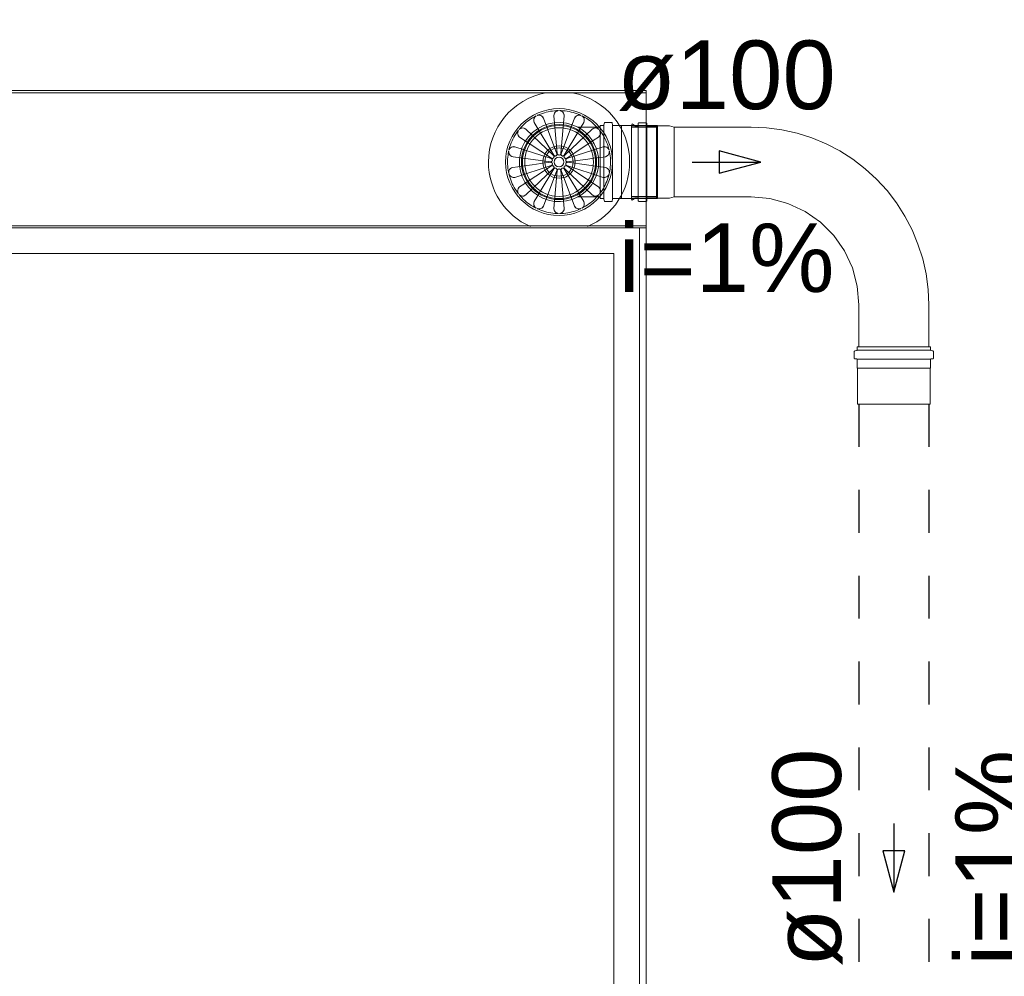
# Model space of a CAD drawing. Header units: millimetres. Extents: x 567 to 934, y -1 to 364.
# Tile 336 of 656: x 642.92 to 645.79, y 332.08 to 334.86. Entities that reach past the tile are written whole.
import ezdxf

# ---------------------------------------------------------------- set-up
doc = ezdxf.new("R2010")
doc.units = ezdxf.units.MM
doc.header["$MEASUREMENT"] = 0
doc.linetypes.add('JIS_02_1.2', pattern=[0.25, 0.125, -0.125])
doc.linetypes.add('NULL', pattern=[0])
for name, color, linetype, lineweight in [('AP-Condutos', 14, 'JIS_02_1.2', 25), ('AP-Sentido conduto', 14, 'Continuous', 30), ('AP-Textos conduto', 7, 'Continuous', 9), ('Simbolos', 14, 'Continuous', 20), ('Simbolos_int', 14, 'Continuous', 15)]:
    doc.layers.add(name, color=color, linetype=linetype, lineweight=lineweight)
doc.layers.add('ARQ FINA', color=8, linetype='Continuous')
doc.styles.add('Arial', font='arial.ttf')

msp = doc.modelspace()

# ---------------------------------------------------------------- linework, layer by layer
at = {"layer": 'AP-Condutos'}
for p, q in [((644.7801, 334.5488), (644.7043, 334.5488)), ((644.7801, 334.3456), (644.7043, 334.3456)), ((645.3667, 333.7422), (645.3667, 330.8357)), ((645.5699, 333.7422), (645.5699, 330.8357))]:
    msp.add_line(p, q, dxfattribs=at)
at = {"layer": 'AP-Sentido conduto'}
for p, q in [((645.0807, 334.4472), (644.9599, 334.4796)), ((644.9599, 334.4796), (644.9599, 334.4148)), ((644.9599, 334.4148), (645.0807, 334.4472)), ((645.5006, 332.4411), (645.4359, 332.4411)), ((645.4359, 332.4411), (645.4683, 332.3204)), ((645.4683, 332.3204), (645.5006, 332.4411))]:
    msp.add_line(p, q, dxfattribs=at)
for points in [[(644.8807, 334.4472), (645.0807, 334.4472)], [(645.4683, 332.5204), (645.4683, 332.3204)]]:
    msp.add_lwpolyline(points, dxfattribs=at)
at = {"layer": 'ARQ FINA', "lineweight": 5}
for p, q in [((638.9911, 334.6552), (644.7471, 334.6552)), ((644.7471, 334.6489), (638.9911, 334.6489)), ((644.7471, 334.6552), (644.7471, 330.4575)), ((644.4781, 334.5823), (644.4881, 334.4718)), ((644.4981, 334.4718), (644.5081, 334.5823)), ((644.421, 334.5624), (644.4779, 334.4672)), ((644.4869, 334.4715), (644.448, 334.5754)), ((644.5382, 334.5754), (644.4993, 334.4715)), ((644.477, 334.4664), (644.3968, 334.5431)), ((644.5893, 334.5431), (644.5092, 334.4664)), ((644.4702, 334.4575), (644.3648, 334.4919)), ((644.3781, 334.5197), (644.4707, 334.4587)), ((644.6214, 334.4919), (644.516, 334.4575)), ((644.3594, 334.4624), (644.4681, 334.4478)), ((644.3648, 334.4025), (644.4702, 334.4369)), ((644.4681, 334.4466), (644.461, 334.4458)), ((644.4681, 334.4478), (644.4611, 334.4487)), ((644.608, 334.3747), (644.5154, 334.4358)), ((644.516, 334.4369), (644.6214, 334.4025)), ((644.5181, 334.4478), (644.5252, 334.4486)), ((644.6281, 334.4318), (644.5181, 334.4466)), ((644.5181, 334.4466), (644.5252, 334.4456)), ((644.3968, 334.3513), (644.477, 334.428)), ((644.448, 334.319), (644.4869, 334.4229)), ((644.4881, 334.4226), (644.4781, 334.3121)), ((644.5081, 334.3121), (644.4981, 334.4226)), ((644.4993, 334.4229), (644.5382, 334.319)), ((644.5652, 334.332), (644.5083, 334.4272)), ((644.5092, 334.428), (644.5893, 334.3513)), ((644.7471, 334.2616), (638.9911, 334.2616)), ((644.7271, 334.2552), (638.9911, 334.2552)), ((644.7271, 329.9835), (644.7271, 334.2552)), ((644.7471, 334.2552), (644.7271, 334.2552)), ((639.0651, 334.1812), (644.6531, 334.1812)), ((644.6531, 334.1812), (644.6531, 329.9095))]:
    msp.add_line(p, q, dxfattribs=at)
for points in [[(644.4267, 334.5817), (644.4214, 334.579), (644.4162, 334.576), (644.4111, 334.5728), (644.4061, 334.5694), (644.4013, 334.5659), (644.3967, 334.5621), (644.3921, 334.5581), (644.3878, 334.554), (644.3836, 334.5497), (644.3796, 334.5453), (644.3767, 334.5418)], [(644.421, 334.5624), (644.4198, 334.5661), (644.4195, 334.5696), (644.4201, 334.573), (644.4213, 334.5759), (644.4221, 334.5773), (644.4225, 334.5779), (644.423, 334.5785), (644.4235, 334.5791), (644.424, 334.5796), (644.4246, 334.5801), (644.4251, 334.5806), (644.4255, 334.5809), (644.426, 334.5812), (644.4267, 334.5817)], [(644.4917, 334.5972), (644.4857, 334.597), (644.4797, 334.5966), (644.4737, 334.5959), (644.4678, 334.5951), (644.4619, 334.5939), (644.4561, 334.5926), (644.4503, 334.591), (644.4446, 334.5891), (644.4389, 334.5871), (644.4334, 334.5848), (644.4293, 334.583)], [(644.4293, 334.583), (644.4307, 334.5834), (644.4311, 334.5835), (644.4315, 334.5836), (644.4326, 334.5838), (644.4338, 334.5839), (644.4343, 334.5839), (644.4349, 334.5839), (644.4361, 334.5838), (644.4372, 334.5836), (644.4403, 334.5827), (644.4432, 334.5811), (644.4459, 334.5786), (644.448, 334.5754)], [(644.448, 334.5754), (644.4444, 334.5802)], [(644.4781, 334.5823), (644.4786, 334.5861), (644.4799, 334.5894), (644.4818, 334.5922), (644.4842, 334.5944), (644.4855, 334.5952), (644.4862, 334.5956), (644.4869, 334.5959), (644.4876, 334.5962), (644.4883, 334.5965), (644.489, 334.5967), (644.4897, 334.5969), (644.4903, 334.597), (644.4908, 334.5971), (644.4917, 334.5972)], [(644.4793, 334.5881), (644.4781, 334.5823)], [(644.5569, 334.583), (644.5514, 334.5854), (644.5458, 334.5876), (644.5402, 334.5896), (644.5344, 334.5914), (644.5287, 334.5929), (644.5228, 334.5942), (644.5169, 334.5953), (644.5109, 334.5961), (644.505, 334.5967), (644.499, 334.5971), (644.4945, 334.5972)], [(644.4945, 334.5972), (644.4959, 334.597), (644.4964, 334.5969), (644.4968, 334.5968), (644.4979, 334.5965), (644.4989, 334.5961), (644.4995, 334.5958), (644.5, 334.5956), (644.501, 334.595), (644.502, 334.5944), (644.5043, 334.5922), (644.5063, 334.5894), (644.5076, 334.5861), (644.5081, 334.5823)], [(644.5081, 334.5823), (644.5069, 334.5881)], [(644.5382, 334.5754), (644.5403, 334.5786), (644.5429, 334.5811), (644.5459, 334.5827), (644.5489, 334.5836), (644.5505, 334.5838), (644.5513, 334.5839), (644.552, 334.5839), (644.5528, 334.5838), (644.5536, 334.5838), (644.5543, 334.5837), (644.5549, 334.5835), (644.5555, 334.5834), (644.556, 334.5832), (644.5569, 334.583)], [(644.5418, 334.5802), (644.5382, 334.5754)], [(644.6095, 334.5418), (644.6056, 334.5464), (644.6015, 334.5508), (644.5973, 334.5551), (644.5929, 334.5592), (644.5884, 334.5631), (644.5836, 334.5668), (644.5788, 334.5703), (644.5738, 334.5736), (644.5687, 334.5768), (644.5634, 334.5797), (644.5595, 334.5817)], [(644.5595, 334.5817), (644.5606, 334.5809), (644.561, 334.5807), (644.5614, 334.5804), (644.5622, 334.5796), (644.563, 334.5788), (644.5633, 334.5784), (644.5637, 334.5779), (644.5643, 334.577), (644.5649, 334.5759), (644.5661, 334.573), (644.5667, 334.5696), (644.5664, 334.5661), (644.5652, 334.5624)], [(644.4195, 334.5682), (644.421, 334.5624)], [(644.5652, 334.5624), (644.5577, 334.5498), (644.5478, 334.5332), (644.5359, 334.5135), (644.5226, 334.4912), (644.5082, 334.4672)], [(644.5652, 334.5624), (644.5667, 334.5682)], [(644.3749, 334.5396), (644.3713, 334.5348), (644.3679, 334.5299), (644.3647, 334.5248), (644.3617, 334.5196), (644.3589, 334.5143), (644.3564, 334.5089), (644.354, 334.5034), (644.3519, 334.4978), (644.35, 334.4921), (644.3483, 334.4863), (644.3472, 334.482)], [(644.3781, 334.5197), (644.3754, 334.5225), (644.3737, 334.5256), (644.3727, 334.5288), (644.3725, 334.532), (644.3727, 334.5336), (644.3728, 334.5343), (644.373, 334.5351), (644.3732, 334.5358), (644.3734, 334.5365), (644.3737, 334.5372), (644.3739, 334.5378), (644.3742, 334.5384), (644.3745, 334.5388), (644.3749, 334.5396)], [(644.3743, 334.5243), (644.3781, 334.5197)], [(644.3767, 334.5418), (644.3778, 334.5428), (644.3781, 334.5431), (644.3785, 334.5434), (644.3794, 334.544), (644.3804, 334.5446), (644.3809, 334.5449), (644.3814, 334.5451), (644.3824, 334.5455), (644.3836, 334.5459), (644.3867, 334.5464), (644.3901, 334.5462), (644.3935, 334.5451), (644.3968, 334.5431)], [(644.3968, 334.5431), (644.3915, 334.5459)], [(644.5893, 334.5431), (644.5927, 334.5451), (644.5961, 334.5462), (644.5994, 334.5464), (644.6026, 334.5459), (644.6041, 334.5454), (644.6048, 334.5451), (644.6055, 334.5448), (644.6062, 334.5444), (644.6068, 334.544), (644.6074, 334.5436), (644.608, 334.5432), (644.6084, 334.5428), (644.6088, 334.5425), (644.6095, 334.5418)], [(644.5947, 334.5459), (644.5893, 334.5431)], [(644.6112, 334.5396), (644.612, 334.5384), (644.6122, 334.538), (644.6124, 334.5376), (644.6128, 334.5365), (644.6131, 334.5354), (644.6133, 334.5349), (644.6134, 334.5343), (644.6136, 334.5332), (644.6137, 334.532), (644.6135, 334.5288), (644.6125, 334.5256), (644.6107, 334.5225), (644.608, 334.5197)], [(644.608, 334.5197), (644.6119, 334.5243)], [(644.639, 334.482), (644.6375, 334.4878), (644.6358, 334.4935), (644.6338, 334.4992), (644.6316, 334.5048), (644.6292, 334.5103), (644.6266, 334.5157), (644.6237, 334.5209), (644.6207, 334.5261), (644.6174, 334.5311), (644.614, 334.536), (644.6112, 334.5396)], [(644.3472, 334.482), (644.3477, 334.4833), (644.3479, 334.4837), (644.3481, 334.4841), (644.3486, 334.4851), (644.3493, 334.486), (644.3496, 334.4865), (644.35, 334.4869), (644.3507, 334.4878), (644.3516, 334.4886), (644.3542, 334.4904), (644.3574, 334.4917), (644.3609, 334.4922), (644.3648, 334.4919)], [(644.3648, 334.4919), (644.3588, 334.492)], [(644.608, 334.5197), (644.5958, 334.5116), (644.5797, 334.501), (644.5605, 334.4883), (644.5388, 334.474), (644.5154, 334.4587)], [(644.6214, 334.4919), (644.6253, 334.4922), (644.6288, 334.4917), (644.6319, 334.4904), (644.6346, 334.4886), (644.6357, 334.4875), (644.6362, 334.4869), (644.6367, 334.4863), (644.6371, 334.4857), (644.6376, 334.4851), (644.6379, 334.4844), (644.6382, 334.4838), (644.6385, 334.4833), (644.6387, 334.4828), (644.639, 334.482)], [(644.6274, 334.492), (644.6214, 334.4919)], [(644.3465, 334.4792), (644.3454, 334.4733), (644.3445, 334.4674), (644.3438, 334.4614), (644.3433, 334.4554), (644.3431, 334.4494), (644.3431, 334.4472)], [(644.3594, 334.4624), (644.3554, 334.4635), (644.3521, 334.4655), (644.3496, 334.468), (644.3478, 334.4709), (644.3472, 334.4724), (644.347, 334.4732), (644.3468, 334.474), (644.3466, 334.4748), (644.3465, 334.4756), (644.3464, 334.4763), (644.3464, 334.477), (644.3464, 334.4777), (644.3464, 334.4782), (644.3465, 334.4792)], [(644.3529, 334.4649), (644.3553, 334.4635), (644.3594, 334.4624)], [(644.477, 334.4664), (644.4779, 334.4651), (644.4783, 334.4644), (644.4784, 334.4636), (644.4785, 334.4632), (644.4785, 334.4628), (644.4784, 334.462), (644.4783, 334.4616), (644.4782, 334.4612), (644.4779, 334.4604), (644.4776, 334.46), (644.4773, 334.4596), (644.4769, 334.4592), (644.4765, 334.4589), (644.4761, 334.4586), (644.4756, 334.4583), (644.4752, 334.4581), (644.4747, 334.458), (644.4742, 334.4579), (644.4737, 334.4578), (644.4726, 334.4579), (644.4707, 334.4587)], [(644.4779, 334.4651), (644.477, 334.4664)], [(644.4869, 334.4715), (644.4872, 334.4699), (644.4872, 334.4691), (644.487, 334.4683), (644.4869, 334.4679), (644.4867, 334.4676), (644.4863, 334.4669), (644.486, 334.4665), (644.4857, 334.4662), (644.4851, 334.4657), (644.4847, 334.4654), (644.4842, 334.4652), (644.4837, 334.465), (644.4832, 334.4649), (644.4827, 334.4648), (644.4822, 334.4648), (644.4817, 334.4648), (644.4812, 334.4649), (644.4807, 334.465), (644.4802, 334.4652), (644.4793, 334.4657), (644.4779, 334.4672)], [(644.4779, 334.4672), (644.479, 334.466)], [(644.4872, 334.4699), (644.4869, 334.4715)], [(644.4981, 334.4718), (644.4973, 334.4695), (644.4969, 334.469), (644.4965, 334.4686), (644.4955, 334.4679), (644.4939, 334.4673), (644.4923, 334.4673), (644.4907, 334.4679), (644.4894, 334.4689), (644.4885, 334.4702), (644.4881, 334.4718)], [(644.4881, 334.4718), (644.4885, 334.4702)], [(644.4977, 334.4702), (644.4981, 334.4718)], [(644.5082, 334.4672), (644.5072, 334.466), (644.5065, 334.4655), (644.5058, 334.4651), (644.5054, 334.465), (644.505, 334.4649), (644.5042, 334.4648), (644.5038, 334.4648), (644.5034, 334.4648), (644.5026, 334.465), (644.5021, 334.4652), (644.5016, 334.4654), (644.5012, 334.4656), (644.5008, 334.466), (644.5004, 334.4663), (644.5, 334.4667), (644.4997, 334.4671), (644.4995, 334.4676), (644.4993, 334.468), (644.4991, 334.4685), (644.499, 334.4695), (644.4993, 334.4715)], [(644.4993, 334.4715), (644.499, 334.4699)], [(644.5072, 334.466), (644.5082, 334.4672)], [(644.5154, 334.4587), (644.514, 334.458), (644.5131, 334.4578), (644.5123, 334.4578), (644.5119, 334.4579), (644.5115, 334.458), (644.5107, 334.4582), (644.5104, 334.4584), (644.51, 334.4586), (644.5094, 334.4591), (644.509, 334.4595), (644.5087, 334.4599), (644.5084, 334.4603), (644.5081, 334.4608), (644.508, 334.4613), (644.5078, 334.4618), (644.5077, 334.4623), (644.5077, 334.4628), (644.5077, 334.4633), (644.5078, 334.4638), (644.5081, 334.4648), (644.5092, 334.4664)], [(644.5092, 334.4664), (644.5082, 334.4651)], [(644.6281, 334.4626), (644.6135, 334.4607), (644.5944, 334.4581), (644.5716, 334.455), (644.5458, 334.4515), (644.5181, 334.4478)], [(644.6396, 334.4792), (644.6398, 334.4778), (644.6398, 334.4773), (644.6398, 334.4769), (644.6397, 334.4758), (644.6395, 334.4746), (644.6394, 334.4741), (644.6393, 334.4735), (644.639, 334.4724), (644.6385, 334.4713), (644.6369, 334.4685), (644.6347, 334.466), (644.6317, 334.464), (644.6281, 334.4626)], [(644.6281, 334.4626), (644.6336, 334.4651)], [(644.6431, 334.4472), (644.643, 334.4532), (644.6426, 334.4592), (644.642, 334.4652), (644.6412, 334.4711), (644.6401, 334.477), (644.6396, 334.4792)], [(644.3431, 334.4472), (644.3432, 334.4412), (644.3436, 334.4352), (644.3442, 334.4292), (644.345, 334.4233), (644.3461, 334.4174), (644.3465, 334.4152)], [(644.3581, 334.4318), (644.3727, 334.4337), (644.3917, 334.4363), (644.4146, 334.4394), (644.4403, 334.4429), (644.4681, 334.4466)], [(644.3781, 334.3747), (644.3904, 334.3828), (644.4065, 334.3934), (644.4257, 334.4061), (644.4474, 334.4204), (644.4708, 334.4357)], [(644.4702, 334.4575), (644.4716, 334.4568), (644.4723, 334.4563), (644.4728, 334.4556), (644.473, 334.4553), (644.4732, 334.4549), (644.4735, 334.4541), (644.4736, 334.4537), (644.4736, 334.4533), (644.4736, 334.4525), (644.4736, 334.452), (644.4735, 334.4515), (644.4733, 334.451), (644.4731, 334.4505), (644.4729, 334.4501), (644.4726, 334.4497), (644.4722, 334.4493), (644.4719, 334.4489), (644.4714, 334.4486), (644.471, 334.4484), (644.4701, 334.448), (644.4681, 334.4478)], [(644.4681, 334.4478), (644.4697, 334.4479), (644.4705, 334.4481), (644.4712, 334.4485), (644.4715, 334.4487), (644.4719, 334.4489), (644.4724, 334.4495)], [(644.4681, 334.4466), (644.4697, 334.4465), (644.4705, 334.4463), (644.4712, 334.4459), (644.4715, 334.4457), (644.4719, 334.4455), (644.4724, 334.4449), (644.4727, 334.4446), (644.4729, 334.4442), (644.4733, 334.4435), (644.4734, 334.443), (644.4736, 334.4425), (644.4736, 334.442), (644.4736, 334.4415), (644.4736, 334.441), (644.4735, 334.4405), (644.4734, 334.44), (644.4732, 334.4395), (644.4729, 334.439), (644.4727, 334.4386), (644.472, 334.4379), (644.4702, 334.4369)], [(644.4726, 334.4447), (644.4722, 334.4451), (644.4719, 334.4455), (644.4714, 334.4458), (644.471, 334.446), (644.4701, 334.4464), (644.4681, 334.4466)], [(644.4716, 334.4568), (644.4702, 334.4575)], [(644.4702, 334.4369), (644.4716, 334.4376)], [(644.4707, 334.4587), (644.4722, 334.458)], [(644.4708, 334.4357), (644.4722, 334.4364), (644.473, 334.4366), (644.4739, 334.4366), (644.4743, 334.4365), (644.4747, 334.4364), (644.4754, 334.4362), (644.4758, 334.436), (644.4762, 334.4358), (644.4768, 334.4353), (644.4772, 334.4349), (644.4775, 334.4345), (644.4778, 334.4341), (644.478, 334.4336), (644.4782, 334.4332), (644.4784, 334.4327), (644.4785, 334.4322), (644.4785, 334.4316), (644.4785, 334.4311), (644.4784, 334.4306), (644.4781, 334.4296), (644.477, 334.428)], [(644.4722, 334.4364), (644.4708, 334.4357)], [(644.5092, 334.428), (644.5082, 334.4293), (644.5079, 334.43), (644.5077, 334.4308), (644.5077, 334.4312), (644.5077, 334.4316), (644.5078, 334.4325), (644.5079, 334.4329), (644.508, 334.4332), (644.5083, 334.434), (644.5086, 334.4344), (644.5089, 334.4348), (644.5093, 334.4352), (644.5097, 334.4355), (644.5101, 334.4358), (644.5106, 334.4361), (644.511, 334.4363), (644.5115, 334.4364), (644.512, 334.4365), (644.5125, 334.4366), (644.5136, 334.4365), (644.5154, 334.4358)], [(644.5181, 334.4478), (644.5165, 334.4479), (644.5157, 334.4481), (644.515, 334.4485), (644.5147, 334.4487), (644.5143, 334.4489), (644.5137, 334.4495), (644.5135, 334.4498), (644.5133, 334.4502), (644.5129, 334.4509), (644.5127, 334.4514), (644.5126, 334.4519), (644.5125, 334.4524), (644.5125, 334.4529), (644.5126, 334.4534), (644.5127, 334.4539), (644.5128, 334.4544), (644.513, 334.4549), (644.5132, 334.4554), (644.5135, 334.4558), (644.5142, 334.4565), (644.516, 334.4575)], [(644.516, 334.4369), (644.5145, 334.4376), (644.5139, 334.4382), (644.5134, 334.4388), (644.5132, 334.4391), (644.513, 334.4395), (644.5127, 334.4403), (644.5126, 334.4407), (644.5126, 334.4411), (644.5125, 334.4419), (644.5126, 334.4424), (644.5127, 334.4429), (644.5129, 334.4434), (644.5131, 334.4439), (644.5133, 334.4443), (644.5136, 334.4447), (644.5139, 334.4451), (644.5143, 334.4455), (644.5147, 334.4458), (644.5152, 334.446), (644.5161, 334.4464), (644.5181, 334.4466)], [(644.5136, 334.4497), (644.5139, 334.4493), (644.5143, 334.4489), (644.5147, 334.4486), (644.5152, 334.4484), (644.5161, 334.448), (644.5181, 334.4478)], [(644.5181, 334.4466), (644.5165, 334.4465), (644.5157, 334.4463), (644.515, 334.4459), (644.5147, 334.4457), (644.5143, 334.4455), (644.5137, 334.4449)], [(644.514, 334.458), (644.5154, 334.4587)], [(644.5154, 334.4358), (644.514, 334.4364)], [(644.516, 334.4575), (644.5145, 334.4568)], [(644.5145, 334.4376), (644.516, 334.4369)], [(644.6396, 334.4152), (644.6408, 334.4211), (644.6417, 334.427), (644.6424, 334.433), (644.6429, 334.439), (644.6431, 334.445), (644.6431, 334.4472)], [(644.3465, 334.4152), (644.3464, 334.4166), (644.3464, 334.4171), (644.3464, 334.4176), (644.3465, 334.4186), (644.3467, 334.4198), (644.3468, 334.4203), (644.3469, 334.4209), (644.3472, 334.422), (644.3477, 334.4231), (644.3492, 334.4259), (644.3515, 334.4284), (644.3544, 334.4304), (644.3581, 334.4318)], [(644.3472, 334.4124), (644.3487, 334.4066), (644.3504, 334.4009), (644.3524, 334.3952), (644.3546, 334.3896), (644.357, 334.3841), (644.3596, 334.3788), (644.3625, 334.3735), (644.3655, 334.3683), (644.3688, 334.3633), (644.3722, 334.3584), (644.3749, 334.3548)], [(644.3648, 334.4025), (644.3609, 334.4022), (644.3574, 334.4027), (644.3542, 334.404), (644.3516, 334.4058), (644.3505, 334.4069), (644.35, 334.4075), (644.3495, 334.4081), (644.349, 334.4087), (644.3486, 334.4093), (644.3482, 334.41), (644.3479, 334.4106), (644.3477, 334.4111), (644.3475, 334.4116), (644.3472, 334.4124)], [(644.3581, 334.4318), (644.3526, 334.4293)], [(644.421, 334.332), (644.4285, 334.3446), (644.4384, 334.3612), (644.4502, 334.3809), (644.4636, 334.4032), (644.4779, 334.4272)], [(644.477, 334.428), (644.4779, 334.4293)], [(644.4779, 334.4272), (644.479, 334.4284), (644.4796, 334.4289), (644.4804, 334.4293), (644.4808, 334.4294), (644.4812, 334.4295), (644.482, 334.4296), (644.4824, 334.4296), (644.4828, 334.4296), (644.4836, 334.4294), (644.4841, 334.4292), (644.4846, 334.429), (644.485, 334.4288), (644.4854, 334.4285), (644.4858, 334.4281), (644.4861, 334.4277), (644.4864, 334.4273), (644.4867, 334.4268), (644.4869, 334.4264), (644.4871, 334.4259), (644.4872, 334.4249), (644.4869, 334.4229)], [(644.479, 334.4284), (644.4779, 334.4272)], [(644.4869, 334.4229), (644.4872, 334.4245)], [(644.4881, 334.4226), (644.4889, 334.4249), (644.4893, 334.4254), (644.4897, 334.4258), (644.4907, 334.4265), (644.4923, 334.4271), (644.4939, 334.4271), (644.4955, 334.4265), (644.4968, 334.4255), (644.4977, 334.4242), (644.4981, 334.4226)], [(644.4885, 334.4242), (644.4881, 334.4226)], [(644.4981, 334.4226), (644.4977, 334.4242)], [(644.4993, 334.4229), (644.499, 334.4245), (644.499, 334.4253), (644.4992, 334.4261), (644.4993, 334.4265), (644.4995, 334.4268), (644.4999, 334.4275), (644.5002, 334.4279), (644.5005, 334.4282), (644.5011, 334.4287), (644.5015, 334.429), (644.502, 334.4292), (644.5025, 334.4294), (644.503, 334.4295), (644.5035, 334.4296), (644.504, 334.4296), (644.5045, 334.4296), (644.505, 334.4295), (644.5055, 334.4294), (644.506, 334.4292), (644.5069, 334.4287), (644.5083, 334.4272)], [(644.499, 334.4245), (644.4993, 334.4229)], [(644.5083, 334.4272), (644.5072, 334.4284)], [(644.5082, 334.4293), (644.5092, 334.428)], [(644.6112, 334.3548), (644.6148, 334.3596), (644.6183, 334.3645), (644.6215, 334.3696), (644.6245, 334.3748), (644.6272, 334.3801), (644.6298, 334.3855), (644.6322, 334.391), (644.6343, 334.3967), (644.6362, 334.4023), (644.6379, 334.4081), (644.639, 334.4124)], [(644.639, 334.4124), (644.6385, 334.4111), (644.6383, 334.4107), (644.6381, 334.4103), (644.6376, 334.4093), (644.6369, 334.4084), (644.6366, 334.4079), (644.6362, 334.4075), (644.6354, 334.4066), (644.6346, 334.4058), (644.6319, 334.404), (644.6288, 334.4027), (644.6253, 334.4022), (644.6214, 334.4025)], [(644.6281, 334.4318), (644.6317, 334.4304), (644.6347, 334.4284), (644.6369, 334.4259), (644.6385, 334.4231), (644.6391, 334.4216), (644.6393, 334.4209), (644.6395, 334.4202), (644.6396, 334.4194), (644.6397, 334.4186), (644.6397, 334.4179), (644.6398, 334.4172), (644.6398, 334.4166), (644.6397, 334.4161), (644.6396, 334.4152)], [(644.6336, 334.4293), (644.6281, 334.4318)], [(644.3588, 334.4024), (644.3648, 334.4025)], [(644.6214, 334.4025), (644.6274, 334.4024)], [(644.3749, 334.3548), (644.3742, 334.356), (644.374, 334.3564), (644.3738, 334.3569), (644.3734, 334.3579), (644.373, 334.359), (644.3729, 334.3595), (644.3728, 334.3601), (644.3726, 334.3612), (644.3725, 334.3624), (644.3727, 334.3656), (644.3737, 334.3688), (644.3754, 334.3719), (644.3781, 334.3747)], [(644.3781, 334.3747), (644.3743, 334.3701)], [(644.3767, 334.3526), (644.3806, 334.348), (644.3846, 334.3436), (644.3889, 334.3393), (644.3933, 334.3352), (644.3978, 334.3313), (644.4025, 334.3276), (644.4074, 334.3241), (644.4124, 334.3208), (644.4175, 334.3176), (644.4227, 334.3147), (644.4267, 334.3127)], [(644.3968, 334.3513), (644.3935, 334.3493), (644.3901, 334.3482), (644.3867, 334.348), (644.3836, 334.3485), (644.3821, 334.349), (644.3814, 334.3493), (644.3807, 334.3496), (644.38, 334.35), (644.3794, 334.3504), (644.3787, 334.3508), (644.3782, 334.3512), (644.3778, 334.3516), (644.3773, 334.3519), (644.3767, 334.3526)], [(644.3915, 334.3485), (644.3968, 334.3513)], [(644.5595, 334.3127), (644.5648, 334.3154), (644.57, 334.3184), (644.5751, 334.3216), (644.58, 334.325), (644.5849, 334.3285), (644.5895, 334.3323), (644.594, 334.3363), (644.5984, 334.3404), (644.6026, 334.3447), (644.6066, 334.3491), (644.6095, 334.3526)], [(644.6095, 334.3526), (644.6084, 334.3516), (644.6081, 334.3513), (644.6077, 334.351), (644.6068, 334.3504), (644.6058, 334.3498), (644.6053, 334.3495), (644.6048, 334.3493), (644.6037, 334.3489), (644.6026, 334.3485), (644.5994, 334.348), (644.5961, 334.3482), (644.5927, 334.3493), (644.5893, 334.3513)], [(644.5893, 334.3513), (644.5947, 334.3485)], [(644.608, 334.3747), (644.6107, 334.3719), (644.6125, 334.3688), (644.6135, 334.3656), (644.6137, 334.3624), (644.6135, 334.3608), (644.6134, 334.3601), (644.6132, 334.3593), (644.613, 334.3586), (644.6128, 334.3579), (644.6125, 334.3572), (644.6122, 334.3566), (644.612, 334.356), (644.6117, 334.3556), (644.6112, 334.3548)], [(644.6119, 334.3701), (644.608, 334.3747)], [(644.4267, 334.3127), (644.4255, 334.3135), (644.4252, 334.3137), (644.4248, 334.314), (644.424, 334.3148), (644.4232, 334.3156), (644.4229, 334.3161), (644.4225, 334.3165), (644.4218, 334.3175), (644.4213, 334.3185), (644.4201, 334.3214), (644.4195, 334.3248), (644.4198, 334.3283), (644.421, 334.332)], [(644.421, 334.332), (644.4195, 334.3262)], [(644.5652, 334.332), (644.5664, 334.3283), (644.5667, 334.3248), (644.5661, 334.3214), (644.5649, 334.3185), (644.5641, 334.3171), (644.5637, 334.3165), (644.5632, 334.3159), (644.5627, 334.3153), (644.5622, 334.3148), (644.5616, 334.3143), (644.5611, 334.3138), (644.5606, 334.3135), (644.5602, 334.3132), (644.5595, 334.3127)], [(644.5667, 334.3262), (644.5652, 334.332)], [(644.448, 334.319), (644.4459, 334.3158), (644.4432, 334.3133), (644.4403, 334.3117), (644.4372, 334.3108), (644.4357, 334.3106), (644.4349, 334.3105), (644.4342, 334.3105), (644.4334, 334.3106), (644.4326, 334.3106), (644.4319, 334.3107), (644.4312, 334.3109), (644.4307, 334.311), (644.4301, 334.3112), (644.4293, 334.3114)], [(644.4293, 334.3114), (644.4348, 334.309), (644.4403, 334.3068), (644.446, 334.3048), (644.4517, 334.303), (644.4575, 334.3015), (644.4634, 334.3002), (644.4693, 334.2991), (644.4752, 334.2983), (644.4812, 334.2977), (644.4872, 334.2973), (644.4917, 334.2972)], [(644.4444, 334.3142), (644.448, 334.319)], [(644.4917, 334.2972), (644.4903, 334.2974), (644.4898, 334.2975), (644.4894, 334.2976), (644.4883, 334.2979), (644.4872, 334.2983), (644.4867, 334.2986), (644.4862, 334.2988), (644.4852, 334.2994), (644.4842, 334.3), (644.4818, 334.3022), (644.4799, 334.305), (644.4786, 334.3083), (644.4781, 334.3121)], [(644.4781, 334.3121), (644.4793, 334.3063)], [(644.5081, 334.3121), (644.5076, 334.3083), (644.5063, 334.305), (644.5043, 334.3022), (644.502, 334.3), (644.5007, 334.2992), (644.5, 334.2988), (644.4993, 334.2985), (644.4986, 334.2982), (644.4979, 334.2979), (644.4972, 334.2977), (644.4965, 334.2975), (644.4959, 334.2974), (644.4954, 334.2973), (644.4945, 334.2972)], [(644.4945, 334.2972), (644.5005, 334.2974), (644.5065, 334.2978), (644.5125, 334.2985), (644.5184, 334.2994), (644.5243, 334.3005), (644.5301, 334.3018), (644.5359, 334.3034), (644.5416, 334.3053), (644.5473, 334.3073), (644.5528, 334.3096), (644.5569, 334.3114)], [(644.5069, 334.3063), (644.5081, 334.3121)], [(644.5569, 334.3114), (644.5555, 334.311), (644.5551, 334.3109), (644.5546, 334.3108), (644.5536, 334.3106), (644.5524, 334.3105), (644.5518, 334.3105), (644.5513, 334.3105), (644.5501, 334.3106), (644.5489, 334.3108), (644.5459, 334.3117), (644.5429, 334.3133), (644.5403, 334.3158), (644.5382, 334.319)], [(644.5382, 334.319), (644.5418, 334.3142)]]:
    msp.add_lwpolyline(points, dxfattribs=at)
for radius, start, end in [(0.2057, 100.7657, 180), (0.2057, 0, 79.2343), (0.1557, 0, 180), (0.2057, 180, 246.0973), (0.1557, 180, 0), (0.0141, 0, 180), (0.0141, 180, 0), (0.2057, 293.9027, 0)]:
    msp.add_arc((644.4931, 334.4472), radius, start, end, dxfattribs=at)
at = {"layer": 'Simbolos'}
for p, q in [((644.5476, 334.5488), (644.6131, 334.5488)), ((644.6131, 334.3407), (644.6131, 334.5537)), ((644.6131, 334.5537), (644.622, 334.5537)), ((644.6255, 334.561), (644.6239, 334.5552)), ((644.6274, 334.5625), (644.6463, 334.5625)), ((644.6483, 334.5607), (644.6488, 334.5555)), ((644.6508, 334.5537), (644.6749, 334.5537)), ((644.6749, 334.5537), (644.6754, 334.5532)), ((644.6754, 334.5532), (644.7801, 334.5532)), ((644.7043, 334.5551), (644.7061, 334.5582)), ((644.7043, 334.5551), (644.7043, 334.3393)), ((644.7152, 334.5529), (644.7061, 334.5582)), ((644.7152, 334.5529), (644.7214, 334.5529)), ((644.7238, 334.5599), (644.7234, 334.5547)), ((644.7258, 334.5617), (644.7467, 334.5617)), ((644.7487, 334.5599), (644.7491, 334.5547)), ((644.7511, 334.5529), (644.7747, 334.5529)), ((644.7747, 334.5529), (644.7766, 334.5524)), ((644.7766, 334.5524), (644.8147, 334.5524)), ((644.8147, 334.5524), (644.8282, 334.5488)), ((644.8282, 334.5488), (645.0523, 334.5488)), ((644.8282, 334.5488), (644.8282, 334.3456)), ((644.5476, 334.3456), (644.6131, 334.3456)), ((644.6131, 334.3407), (644.622, 334.3407)), ((644.6255, 334.3334), (644.6239, 334.3392)), ((644.6274, 334.3319), (644.6463, 334.3319)), ((644.6483, 334.3337), (644.6488, 334.3389)), ((644.6508, 334.3407), (644.6749, 334.3407)), ((644.6749, 334.3407), (644.6754, 334.3412)), ((644.6754, 334.3412), (644.7801, 334.3412)), ((644.7043, 334.3393), (644.7061, 334.3362)), ((644.7152, 334.3415), (644.7061, 334.3362)), ((644.7152, 334.3415), (644.7214, 334.3415)), ((644.7238, 334.3345), (644.7234, 334.3397)), ((644.7258, 334.3327), (644.7467, 334.3327)), ((644.7487, 334.3345), (644.7491, 334.3397)), ((644.7511, 334.3415), (644.7747, 334.3415)), ((644.7747, 334.3415), (644.7766, 334.342)), ((644.7766, 334.342), (644.8147, 334.342)), ((644.8147, 334.342), (644.8282, 334.3456)), ((644.8282, 334.3456), (645.0523, 334.3456)), ((645.3667, 334.0312), (645.3667, 333.9092)), ((645.5699, 334.0312), (645.5699, 333.9092)), ((645.353, 333.8949), (645.353, 333.876)), ((645.3544, 333.8968), (645.3603, 333.8984)), ((645.3618, 333.9092), (645.3618, 333.9003)), ((645.3618, 333.9092), (645.5748, 333.9092)), ((645.5748, 333.9092), (645.5748, 333.9003)), ((645.5821, 333.8968), (645.5762, 333.8984)), ((645.5836, 333.8949), (645.5836, 333.876)), ((645.3548, 333.874), (645.3599, 333.8735)), ((645.3618, 333.8715), (645.3618, 333.8474)), ((645.5748, 333.8715), (645.5748, 333.8474)), ((645.5817, 333.874), (645.5766, 333.8735)), ((645.3618, 333.8474), (645.3623, 333.8469)), ((645.3623, 333.8469), (645.3623, 333.7422)), ((645.5748, 333.8474), (645.5743, 333.8469)), ((645.5743, 333.8469), (645.5743, 333.7422))]:
    msp.add_line(p, q, dxfattribs=at)
for points in [[(644.5476, 334.5488), (644.5315, 334.5559), (644.5145, 334.5605), (644.497, 334.5624), (644.4794, 334.5617), (644.4621, 334.5583), (644.4456, 334.5523), (644.4302, 334.5438), (644.4162, 334.5331), (644.404, 334.5204), (644.3939, 334.506), (644.3861, 334.4902), (644.3808, 334.4734), (644.3781, 334.456), (644.3781, 334.4384), (644.3808, 334.421), (644.3861, 334.4042), (644.3939, 334.3884), (644.404, 334.374), (644.4162, 334.3613), (644.4302, 334.3506), (644.4456, 334.3421), (644.4621, 334.3361), (644.4794, 334.3327), (644.497, 334.332), (644.5145, 334.3339), (644.5315, 334.3385), (644.5476, 334.3456)], [(644.5476, 334.3456), (644.5594, 334.3528), (644.5702, 334.3614), (644.5799, 334.3713), (644.5883, 334.3822), (644.5954, 334.394), (644.601, 334.4066), (644.6051, 334.4198), (644.6076, 334.4334), (644.6084, 334.4472), (644.6076, 334.461), (644.6051, 334.4746), (644.601, 334.4878), (644.5954, 334.5004), (644.5883, 334.5122), (644.5799, 334.5231), (644.5702, 334.533), (644.5594, 334.5416), (644.5476, 334.5488)], [(644.622, 334.5537), (644.6223, 334.5537), (644.6225, 334.5538), (644.6228, 334.5539), (644.6231, 334.554), (644.6233, 334.5542), (644.6235, 334.5544), (644.6237, 334.5547), (644.6238, 334.5549), (644.6239, 334.5552)], [(644.6274, 334.5625), (644.6271, 334.5625), (644.6268, 334.5624), (644.6266, 334.5623), (644.6263, 334.5622), (644.6261, 334.562), (644.6259, 334.5618), (644.6257, 334.5616), (644.6256, 334.5613), (644.6255, 334.561)], [(644.6483, 334.5607), (644.6482, 334.561), (644.6481, 334.5613), (644.648, 334.5616), (644.6478, 334.5619), (644.6475, 334.5621), (644.6473, 334.5623), (644.647, 334.5624), (644.6466, 334.5625), (644.6463, 334.5625)], [(644.6488, 334.5555), (644.6488, 334.5552), (644.6489, 334.5549), (644.6491, 334.5546), (644.6493, 334.5543), (644.6495, 334.5541), (644.6498, 334.5539), (644.6501, 334.5538), (644.6504, 334.5537), (644.6508, 334.5537)], [(644.7214, 334.5529), (644.7217, 334.5529), (644.722, 334.553), (644.7223, 334.5531), (644.7226, 334.5533), (644.7229, 334.5535), (644.7231, 334.5538), (644.7232, 334.5541), (644.7233, 334.5544), (644.7234, 334.5547)], [(644.7258, 334.5617), (644.7255, 334.5617), (644.7252, 334.5616), (644.7249, 334.5615), (644.7246, 334.5613), (644.7244, 334.5611), (644.7242, 334.5608), (644.724, 334.5605), (644.7239, 334.5602), (644.7238, 334.5599)], [(644.7487, 334.5599), (644.7486, 334.5602), (644.7485, 334.5605), (644.7483, 334.5608), (644.7481, 334.5611), (644.7479, 334.5613), (644.7476, 334.5615), (644.7473, 334.5616), (644.747, 334.5617), (644.7467, 334.5617)], [(644.7491, 334.5547), (644.7492, 334.5544), (644.7493, 334.5541), (644.7494, 334.5538), (644.7496, 334.5535), (644.7499, 334.5533), (644.7502, 334.5531), (644.7505, 334.553), (644.7508, 334.5529), (644.7511, 334.5529)], [(645.5699, 334.0312), (645.5679, 334.0763), (645.562, 334.1211), (645.5522, 334.1652), (645.5386, 334.2082), (645.5214, 334.2499), (645.5005, 334.29), (645.4762, 334.3281), (645.4488, 334.3639), (645.4182, 334.3972), (645.385, 334.4277), (645.3491, 334.4552), (645.3111, 334.4795), (645.271, 334.5003), (645.2293, 334.5176), (645.1862, 334.5312), (645.1421, 334.5409), (645.0974, 334.5468), (645.0523, 334.5488)], [(644.6239, 334.3392), (644.6238, 334.3395), (644.6237, 334.3398), (644.6235, 334.34), (644.6233, 334.3402), (644.6231, 334.3404), (644.6228, 334.3405), (644.6225, 334.3406), (644.6223, 334.3407), (644.622, 334.3407)], [(644.6255, 334.3334), (644.6256, 334.3331), (644.6257, 334.3329), (644.6259, 334.3326), (644.6261, 334.3324), (644.6263, 334.3322), (644.6266, 334.3321), (644.6268, 334.332), (644.6271, 334.3319), (644.6274, 334.3319)], [(644.6463, 334.3319), (644.6466, 334.3319), (644.647, 334.332), (644.6473, 334.3321), (644.6475, 334.3323), (644.6478, 334.3325), (644.648, 334.3328), (644.6481, 334.3331), (644.6482, 334.3334), (644.6483, 334.3337)], [(644.6508, 334.3407), (644.6504, 334.3407), (644.6501, 334.3406), (644.6498, 334.3405), (644.6495, 334.3403), (644.6493, 334.3401), (644.6491, 334.3398), (644.6489, 334.3395), (644.6488, 334.3392), (644.6488, 334.3389)], [(644.7234, 334.3397), (644.7233, 334.34), (644.7232, 334.3403), (644.7231, 334.3406), (644.7229, 334.3409), (644.7226, 334.3411), (644.7223, 334.3413), (644.722, 334.3414), (644.7217, 334.3415), (644.7214, 334.3415)], [(644.7238, 334.3345), (644.7239, 334.3342), (644.724, 334.3339), (644.7242, 334.3336), (644.7244, 334.3333), (644.7246, 334.3331), (644.7249, 334.3329), (644.7252, 334.3328), (644.7255, 334.3327), (644.7258, 334.3327)], [(644.7467, 334.3327), (644.747, 334.3327), (644.7473, 334.3328), (644.7476, 334.3329), (644.7479, 334.3331), (644.7481, 334.3333), (644.7483, 334.3336), (644.7485, 334.3339), (644.7486, 334.3342), (644.7487, 334.3345)], [(644.7511, 334.3415), (644.7508, 334.3415), (644.7505, 334.3414), (644.7502, 334.3413), (644.7499, 334.3411), (644.7496, 334.3409), (644.7494, 334.3406), (644.7493, 334.3403), (644.7492, 334.34), (644.7491, 334.3397)], [(645.3667, 334.0312), (645.3619, 334.0858), (645.3477, 334.1387), (645.3245, 334.1884), (645.2931, 334.2333), (645.2543, 334.272), (645.2095, 334.3035), (645.1598, 334.3266), (645.1068, 334.3408), (645.0523, 334.3456)], [(645.3544, 333.8968), (645.3542, 333.8967), (645.3539, 333.8966), (645.3537, 333.8964), (645.3535, 333.8962), (645.3533, 333.896), (645.3531, 333.8957), (645.353, 333.8955), (645.353, 333.8952), (645.353, 333.8949)], [(645.3603, 333.8984), (645.3605, 333.8985), (645.3608, 333.8986), (645.361, 333.8988), (645.3612, 333.899), (645.3614, 333.8992), (645.3616, 333.8995), (645.3617, 333.8997), (645.3617, 333.9), (645.3618, 333.9003)], [(645.5748, 333.9003), (645.5748, 333.9), (645.5748, 333.8997), (645.5749, 333.8995), (645.5751, 333.8992), (645.5753, 333.899), (645.5755, 333.8988), (645.5757, 333.8986), (645.576, 333.8985), (645.5762, 333.8984)], [(645.5836, 333.8949), (645.5835, 333.8952), (645.5835, 333.8955), (645.5834, 333.8957), (645.5832, 333.896), (645.583, 333.8962), (645.5828, 333.8964), (645.5826, 333.8966), (645.5823, 333.8967), (645.5821, 333.8968)], [(645.353, 333.876), (645.353, 333.8757), (645.3531, 333.8753), (645.3532, 333.875), (645.3534, 333.8748), (645.3536, 333.8745), (645.3539, 333.8743), (645.3541, 333.8742), (645.3545, 333.874), (645.3548, 333.874)], [(645.3618, 333.8715), (645.3617, 333.8719), (645.3616, 333.8722), (645.3615, 333.8725), (645.3613, 333.8728), (645.3611, 333.873), (645.3608, 333.8732), (645.3606, 333.8734), (645.3602, 333.8735), (645.3599, 333.8735)], [(645.5766, 333.8735), (645.5763, 333.8735), (645.5759, 333.8734), (645.5757, 333.8732), (645.5754, 333.873), (645.5752, 333.8728), (645.575, 333.8725), (645.5749, 333.8722), (645.5748, 333.8719), (645.5748, 333.8715)], [(645.5817, 333.874), (645.582, 333.874), (645.5824, 333.8742), (645.5826, 333.8743), (645.5829, 333.8745), (645.5831, 333.8748), (645.5833, 333.875), (645.5834, 333.8753), (645.5835, 333.8757), (645.5836, 333.876)]]:
    msp.add_lwpolyline(points, dxfattribs=at)
for radius in [0.1094, 0.0414]:
    msp.add_circle((644.4931, 334.4472), radius, dxfattribs=at)
at = {"layer": 'Simbolos_int'}
for p, q in [((644.6131, 334.3456), (644.6131, 334.5488)), ((644.6235, 334.3407), (644.6235, 334.5537)), ((644.6489, 334.3407), (644.6489, 334.5537)), ((644.6754, 334.3412), (644.6754, 334.5532)), ((644.7232, 334.5529), (644.7232, 334.3415)), ((644.7493, 334.5529), (644.7493, 334.3415)), ((644.7766, 334.5524), (644.7766, 334.342)), ((644.7801, 334.3412), (644.7801, 334.5532)), ((645.3618, 333.8988), (645.5748, 333.8988)), ((645.3667, 333.9092), (645.5699, 333.9092)), ((645.3618, 333.8734), (645.5748, 333.8734)), ((645.3623, 333.8469), (645.5743, 333.8469)), ((645.3623, 333.7422), (645.5743, 333.7422))]:
    msp.add_line(p, q, dxfattribs=at)
for radius in [0.1065, 0.1, 0.0473]:
    msp.add_circle((644.4931, 334.4472), radius, dxfattribs=at)

# ---------------------------------------------------------------- texts
at = {"layer": 'AP-Textos conduto', "linetype": 'NULL', "char_height": 0.2, "attachment_point": 8, "line_spacing_factor": 0.6, "style": 'Arial'}
for s, insert, width in [('ø100', (644.9807, 334.5959), 1.273476), ('i=1%', (644.9807, 334.0665), 1.257927)]:
    msp.add_mtext(s, dxfattribs=dict(at, insert=insert, width=width))
at = {"layer": 'AP-Textos conduto', "linetype": 'NULL', "char_height": 0.2, "attachment_point": 8, "rotation": 90.0002, "line_spacing_factor": 0.6, "style": 'Arial'}
for s, insert, width in [('ø100', (645.3196, 332.4204), 1.273476), ('i=1%', (645.8489, 332.4204), 1.257927)]:
    msp.add_mtext(s, dxfattribs=dict(at, insert=insert, width=width))

doc.saveas('drawing.dxf')
